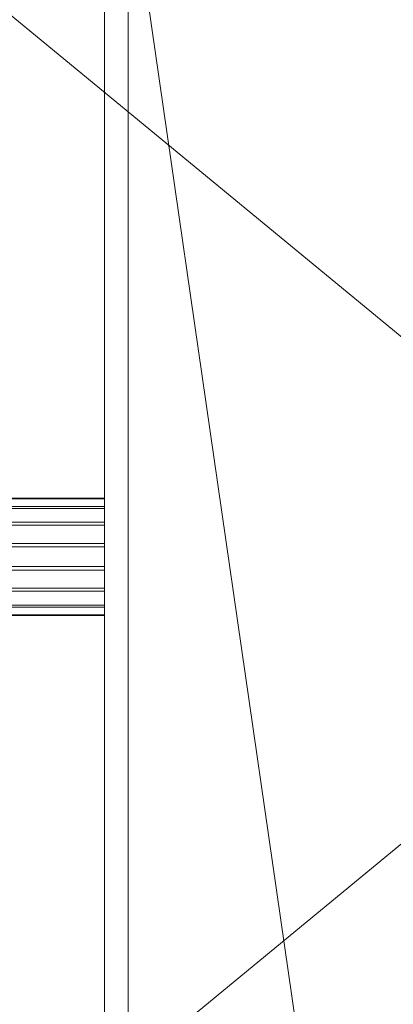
# Model space of a CAD drawing. Header units: millimetres. Extents: x -4738 to 65662, y -68080 to 6847.
# Tile 428 of 656: x 1482 to 1545, y -33303 to -33138. Entities that reach past the tile are written whole.
import ezdxf

# ---------------------------------------------------------------- set-up
doc = ezdxf.new("R2010")
doc.units = ezdxf.units.MM
doc.layers.add('frontal_C03', color=7, linetype='Continuous', lineweight=0)
doc.layers.add('frontal_secador', color=7, linetype='Continuous', lineweight=0)

msp = doc.modelspace()

# ---------------------------------------------------------------- linework, layer by layer
at = {"layer": 'frontal_C03'}
for p, q in [((1496, -34954.179), (1496, -32259.264)), ((1500, -32259.264), (1500, -34954.179)), ((1500, -34958.077), (1500, -32263.162)), ((1500, -32742.595), (1500, -35437.51)), ((1496, -32746.492), (1496, -35441.408)), ((1500, -35441.408), (1500, -32746.492)), ((1915, -35988), (1485, -33007.45)), ((1496, -33217.984), (-1496, -33217.984)), ((1496, -33218.102), (-1496, -33218.102)), ((1496, -33218.102), (1496, -33217.984)), ((1496, -33217.984), (1496, -33219.368)), ((1496, -33219.703), (1496, -33218.102)), ((1496, -33219.368), (-1496, -33219.368)), ((1496, -33219.703), (-1496, -33219.703)), ((1496, -33219.368), (1496, -33222.043)), ((1496, -33222.544), (1496, -33219.703)), ((1496, -33222.043), (-1496, -33222.043)), ((1496, -33222.544), (-1496, -33222.544)), ((1496, -33222.043), (1496, -33225.601)), ((1496, -33226.192), (1496, -33222.544)), ((-1496, -33225.601), (1496, -33225.601)), ((1496, -33226.192), (-1496, -33226.192)), ((1496, -33225.601), (1496, -33229.501)), ((1496, -33230.092), (1496, -33226.192)), ((1496, -33229.501), (-1496, -33229.501)), ((1496, -33230.092), (-1496, -33230.092)), ((1496, -33229.501), (1496, -33233.149)), ((1496, -33233.65), (1496, -33230.092)), ((1496, -33233.149), (-1496, -33233.149)), ((1496, -33233.149), (1496, -33235.99)), ((1496, -33233.65), (-1496, -33233.65)), ((1496, -33236.325), (1496, -33233.65)), ((1496, -33235.99), (-1496, -33235.99)), ((1496, -33236.325), (-1496, -33236.325)), ((1496, -33235.99), (1496, -33237.591)), ((1496, -33237.709), (1496, -33236.325)), ((1496, -33237.591), (-1496, -33237.591)), ((1496, -33237.709), (-1496, -33237.709)), ((1496, -33237.591), (1496, -33237.709))]:
    msp.add_line(p, q, dxfattribs=at)
at = {"layer": 'frontal_secador'}
for p, q in [((1715, -33330.5), (1480, -33136.5)), ((1715, -33136.5), (1480, -33330.5))]:
    msp.add_line(p, q, dxfattribs=at)

doc.saveas('drawing.dxf')
